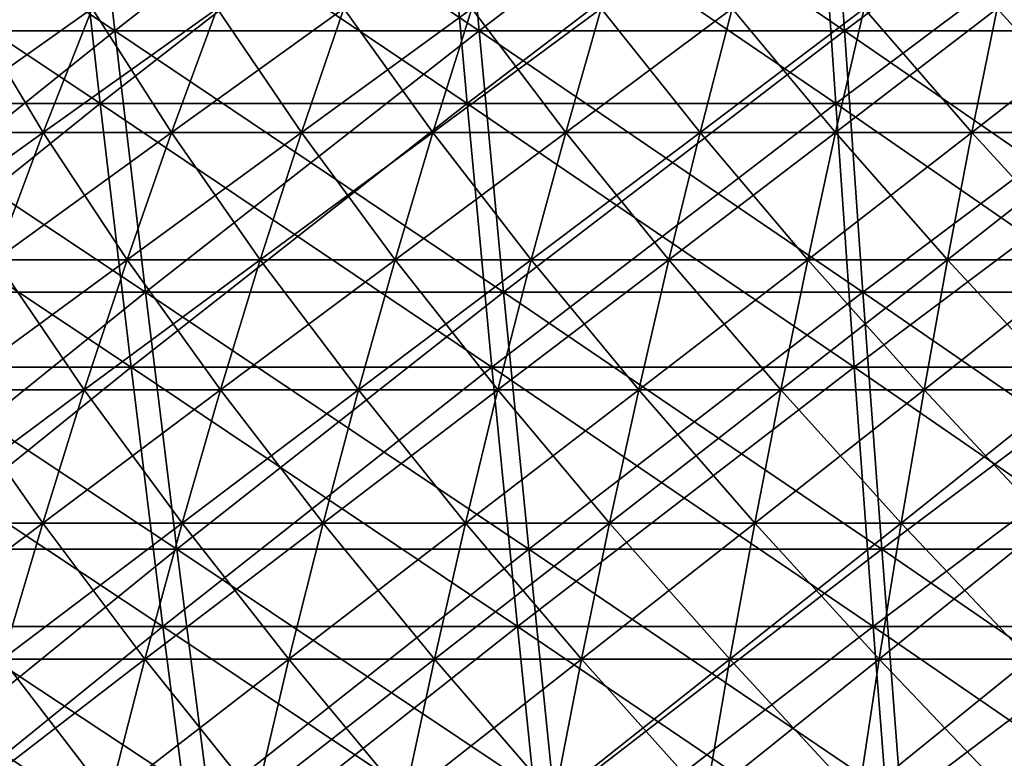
# Model space of a CAD drawing. Header units: millimetres. Extents: x -250 to 250, y -45 to 4150.
# Tile 456 of 656: x -32 to -16, y 3990 to 4002. Entities that reach past the tile are written whole.
import ezdxf

# ---------------------------------------------------------------- set-up
doc = ezdxf.new("R2010")
doc.units = ezdxf.units.MM
doc.header["$LTSCALE"] = 81.481481
for name, color, linetype in [('19', 7, 'CONTINUOUS'), ('20', 7, 'CONTINUOUS'), ('21', 7, 'CONTINUOUS'), ('22', 7, 'CONTINUOUS'), ('23', 7, 'CONTINUOUS'), ('24', 7, 'CONTINUOUS')]:
    doc.layers.add(name, color=color, linetype=linetype)

msp = doc.modelspace()

# ---------------------------------------------------------------- linework, layer by layer
at = {"layer": '19', "color": 7, "linetype": 'CONTINUOUS'}
for points in [[(-31.244, 4005.044, -201.275), (-36.83, 4000.58, -197.021), (-37.427, 4005.044, -200.217), (-31.244, 4005.044, -201.275)], [(-30.745, 4000.58, -198.062), (-36.83, 4000.58, -197.021), (-31.244, 4005.044, -201.275), (-30.745, 4000.58, -198.062)], [(-25.031, 4005.044, -202.142), (-30.745, 4000.58, -198.062), (-31.244, 4005.044, -201.275), (-25.031, 4005.044, -202.142)], [(-24.631, 4000.58, -198.915), (-30.745, 4000.58, -198.062), (-25.031, 4005.044, -202.142), (-24.631, 4000.58, -198.915)], [(-18.794, 4005.044, -202.816), (-24.631, 4000.58, -198.915), (-25.031, 4005.044, -202.142), (-18.794, 4005.044, -202.816)], [(-18.494, 4000.58, -199.579), (-24.631, 4000.58, -198.915), (-18.794, 4005.044, -202.816), (-18.494, 4000.58, -199.579)], [(-12.539, 4005.044, -203.299), (-18.494, 4000.58, -199.579), (-18.794, 4005.044, -202.816), (-12.539, 4005.044, -203.299)], [(-12.339, 4000.58, -200.054), (-18.494, 4000.58, -199.579), (-12.539, 4005.044, -203.299), (-12.339, 4000.58, -200.054)], [(-30.745, 4000.58, -198.062), (-36.214, 3996.189, -193.729), (-36.83, 4000.58, -197.021), (-30.745, 4000.58, -198.062)], [(-30.231, 3996.189, -194.752), (-36.214, 3996.189, -193.729), (-30.745, 4000.58, -198.062), (-30.231, 3996.189, -194.752)], [(-24.631, 4000.58, -198.915), (-30.231, 3996.189, -194.752), (-30.745, 4000.58, -198.062), (-24.631, 4000.58, -198.915)], [(-24.219, 3996.189, -195.591), (-30.231, 3996.189, -194.752), (-24.631, 4000.58, -198.915), (-24.219, 3996.189, -195.591)], [(-18.494, 4000.58, -199.579), (-24.219, 3996.189, -195.591), (-24.631, 4000.58, -198.915), (-18.494, 4000.58, -199.579)], [(-18.185, 3996.189, -196.244), (-24.219, 3996.189, -195.591), (-18.494, 4000.58, -199.579), (-18.185, 3996.189, -196.244)], [(-12.339, 4000.58, -200.054), (-18.185, 3996.189, -196.244), (-18.494, 4000.58, -199.579), (-12.339, 4000.58, -200.054)], [(-12.133, 3996.189, -196.711), (-18.185, 3996.189, -196.244), (-12.339, 4000.58, -200.054), (-12.133, 3996.189, -196.711)], [(-30.231, 3996.189, -194.752), (-35.581, 3991.873, -190.342), (-36.214, 3996.189, -193.729), (-30.231, 3996.189, -194.752)], [(-29.703, 3991.873, -191.347), (-35.581, 3991.873, -190.342), (-30.231, 3996.189, -194.752), (-29.703, 3991.873, -191.347)], [(-24.219, 3996.189, -195.591), (-29.703, 3991.873, -191.347), (-30.231, 3996.189, -194.752), (-24.219, 3996.189, -195.591)], [(-23.796, 3991.873, -192.171), (-29.703, 3991.873, -191.347), (-24.219, 3996.189, -195.591), (-23.796, 3991.873, -192.171)], [(-18.185, 3996.189, -196.244), (-23.796, 3991.873, -192.171), (-24.219, 3996.189, -195.591), (-18.185, 3996.189, -196.244)], [(-17.867, 3991.873, -192.813), (-23.796, 3991.873, -192.171), (-18.185, 3996.189, -196.244), (-17.867, 3991.873, -192.813)], [(-12.133, 3996.189, -196.711), (-17.867, 3991.873, -192.813), (-18.185, 3996.189, -196.244), (-12.133, 3996.189, -196.711)], [(-11.921, 3991.873, -193.272), (-17.867, 3991.873, -192.813), (-12.133, 3996.189, -196.711), (-11.921, 3991.873, -193.272)], [(-29.703, 3991.873, -191.347), (-34.931, 3987.635, -186.862), (-35.581, 3991.873, -190.342), (-29.703, 3991.873, -191.347)], [(-29.16, 3987.635, -187.849), (-34.931, 3987.635, -186.862), (-29.703, 3991.873, -191.347), (-29.16, 3987.635, -187.849)], [(-23.796, 3991.873, -192.171), (-29.16, 3987.635, -187.849), (-29.703, 3991.873, -191.347), (-23.796, 3991.873, -192.171)], [(-23.361, 3987.635, -188.658), (-29.16, 3987.635, -187.849), (-23.796, 3991.873, -192.171), (-23.361, 3987.635, -188.658)], [(-17.867, 3991.873, -192.813), (-23.361, 3987.635, -188.658), (-23.796, 3991.873, -192.171), (-17.867, 3991.873, -192.813)], [(-17.54, 3987.635, -189.288), (-23.361, 3987.635, -188.658), (-17.867, 3991.873, -192.813), (-17.54, 3987.635, -189.288)], [(-11.921, 3991.873, -193.272), (-17.54, 3987.635, -189.288), (-17.867, 3991.873, -192.813), (-11.921, 3991.873, -193.272)], [(-11.703, 3987.635, -189.738), (-17.54, 3987.635, -189.288), (-11.921, 3991.873, -193.272), (-11.703, 3987.635, -189.738)]]:
    msp.add_3dface(points, dxfattribs=at)
at = {"layer": '20', "color": 7, "linetype": 'CONTINUOUS'}
for points in [[(-36.83, 4000.58, 197.021), (-30.745, 4000.58, 198.062), (-37.427, 4005.044, 200.217), (-36.83, 4000.58, 197.021)], [(-37.427, 4005.044, 200.217), (-30.745, 4000.58, 198.062), (-31.244, 4005.044, 201.275), (-37.427, 4005.044, 200.217)], [(-30.745, 4000.58, 198.062), (-24.631, 4000.58, 198.915), (-31.244, 4005.044, 201.275), (-30.745, 4000.58, 198.062)], [(-31.244, 4005.044, 201.275), (-24.631, 4000.58, 198.915), (-25.031, 4005.044, 202.142), (-31.244, 4005.044, 201.275)], [(-24.631, 4000.58, 198.915), (-18.494, 4000.58, 199.579), (-25.031, 4005.044, 202.142), (-24.631, 4000.58, 198.915)], [(-25.031, 4005.044, 202.142), (-18.494, 4000.58, 199.579), (-18.794, 4005.044, 202.816), (-25.031, 4005.044, 202.142)], [(-18.494, 4000.58, 199.579), (-12.339, 4000.58, 200.054), (-18.794, 4005.044, 202.816), (-18.494, 4000.58, 199.579)], [(-18.794, 4005.044, 202.816), (-12.339, 4000.58, 200.054), (-12.539, 4005.044, 203.299), (-18.794, 4005.044, 202.816)], [(-36.214, 3996.189, 193.729), (-30.231, 3996.189, 194.752), (-36.83, 4000.58, 197.021), (-36.214, 3996.189, 193.729)], [(-36.83, 4000.58, 197.021), (-30.231, 3996.189, 194.752), (-30.745, 4000.58, 198.062), (-36.83, 4000.58, 197.021)], [(-30.231, 3996.189, 194.752), (-24.219, 3996.189, 195.591), (-30.745, 4000.58, 198.062), (-30.231, 3996.189, 194.752)], [(-30.745, 4000.58, 198.062), (-24.219, 3996.189, 195.591), (-24.631, 4000.58, 198.915), (-30.745, 4000.58, 198.062)], [(-24.219, 3996.189, 195.591), (-18.185, 3996.189, 196.244), (-24.631, 4000.58, 198.915), (-24.219, 3996.189, 195.591)], [(-24.631, 4000.58, 198.915), (-18.185, 3996.189, 196.244), (-18.494, 4000.58, 199.579), (-24.631, 4000.58, 198.915)], [(-18.185, 3996.189, 196.244), (-12.133, 3996.189, 196.711), (-18.494, 4000.58, 199.579), (-18.185, 3996.189, 196.244)], [(-18.494, 4000.58, 199.579), (-12.133, 3996.189, 196.711), (-12.339, 4000.58, 200.054), (-18.494, 4000.58, 199.579)], [(-35.581, 3991.873, 190.342), (-29.703, 3991.873, 191.347), (-36.214, 3996.189, 193.729), (-35.581, 3991.873, 190.342)], [(-36.214, 3996.189, 193.729), (-29.703, 3991.873, 191.347), (-30.231, 3996.189, 194.752), (-36.214, 3996.189, 193.729)], [(-29.703, 3991.873, 191.347), (-23.796, 3991.873, 192.171), (-30.231, 3996.189, 194.752), (-29.703, 3991.873, 191.347)], [(-30.231, 3996.189, 194.752), (-23.796, 3991.873, 192.171), (-24.219, 3996.189, 195.591), (-30.231, 3996.189, 194.752)], [(-23.796, 3991.873, 192.171), (-17.867, 3991.873, 192.813), (-24.219, 3996.189, 195.591), (-23.796, 3991.873, 192.171)], [(-24.219, 3996.189, 195.591), (-17.867, 3991.873, 192.813), (-18.185, 3996.189, 196.244), (-24.219, 3996.189, 195.591)], [(-17.867, 3991.873, 192.813), (-11.921, 3991.873, 193.272), (-18.185, 3996.189, 196.244), (-17.867, 3991.873, 192.813)], [(-18.185, 3996.189, 196.244), (-11.921, 3991.873, 193.272), (-12.133, 3996.189, 196.711), (-18.185, 3996.189, 196.244)], [(-34.931, 3987.635, 186.862), (-29.16, 3987.635, 187.849), (-35.581, 3991.873, 190.342), (-34.931, 3987.635, 186.862)], [(-35.581, 3991.873, 190.342), (-29.16, 3987.635, 187.849), (-29.703, 3991.873, 191.347), (-35.581, 3991.873, 190.342)], [(-29.16, 3987.635, 187.849), (-23.361, 3987.635, 188.658), (-29.703, 3991.873, 191.347), (-29.16, 3987.635, 187.849)], [(-29.703, 3991.873, 191.347), (-23.361, 3987.635, 188.658), (-23.796, 3991.873, 192.171), (-29.703, 3991.873, 191.347)], [(-23.361, 3987.635, 188.658), (-17.54, 3987.635, 189.288), (-23.796, 3991.873, 192.171), (-23.361, 3987.635, 188.658)], [(-23.796, 3991.873, 192.171), (-17.54, 3987.635, 189.288), (-17.867, 3991.873, 192.813), (-23.796, 3991.873, 192.171)], [(-17.54, 3987.635, 189.288), (-11.703, 3987.635, 189.738), (-17.867, 3991.873, 192.813), (-17.54, 3987.635, 189.288)], [(-17.867, 3991.873, 192.813), (-11.703, 3987.635, 189.738), (-11.921, 3991.873, 193.272), (-17.867, 3991.873, 192.813)]]:
    msp.add_3dface(points, dxfattribs=at)
at = {"layer": '21', "color": 7, "linetype": 'CONTINUOUS'}
for points in [[(-30.996, 4006.221, 199.677), (-36.537, 4001.793, 195.458), (-37.13, 4006.221, 198.627), (-30.996, 4006.221, 199.677)], [(-30.501, 4001.793, 196.49), (-36.537, 4001.793, 195.458), (-30.996, 4006.221, 199.677), (-30.501, 4001.793, 196.49)], [(-24.832, 4006.221, 200.536), (-30.501, 4001.793, 196.49), (-30.996, 4006.221, 199.677), (-24.832, 4006.221, 200.536)], [(-24.435, 4001.793, 197.336), (-30.501, 4001.793, 196.49), (-24.832, 4006.221, 200.536), (-24.435, 4001.793, 197.336)], [(-18.644, 4006.221, 201.206), (-24.435, 4001.793, 197.336), (-24.832, 4006.221, 200.536), (-18.644, 4006.221, 201.206)], [(-18.347, 4001.793, 197.995), (-24.435, 4001.793, 197.336), (-18.644, 4006.221, 201.206), (-18.347, 4001.793, 197.995)], [(-12.439, 4006.221, 201.685), (-18.347, 4001.793, 197.995), (-18.644, 4006.221, 201.206), (-12.439, 4006.221, 201.685)], [(-12.241, 4001.793, 198.466), (-18.347, 4001.793, 197.995), (-12.439, 4006.221, 201.685), (-12.241, 4001.793, 198.466)], [(-30.501, 4001.793, 196.49), (-35.927, 3997.437, 192.192), (-36.537, 4001.793, 195.458), (-30.501, 4001.793, 196.49)], [(-29.991, 3997.437, 193.208), (-35.927, 3997.437, 192.192), (-30.501, 4001.793, 196.49), (-29.991, 3997.437, 193.208)], [(-24.435, 4001.793, 197.336), (-29.991, 3997.437, 193.208), (-30.501, 4001.793, 196.49), (-24.435, 4001.793, 197.336)], [(-24.027, 3997.437, 194.039), (-29.991, 3997.437, 193.208), (-24.435, 4001.793, 197.336), (-24.027, 3997.437, 194.039)], [(-18.347, 4001.793, 197.995), (-24.027, 3997.437, 194.039), (-24.435, 4001.793, 197.336), (-18.347, 4001.793, 197.995)], [(-18.04, 3997.437, 194.687), (-24.027, 3997.437, 194.039), (-18.347, 4001.793, 197.995), (-18.04, 3997.437, 194.687)], [(-12.241, 4001.793, 198.466), (-18.04, 3997.437, 194.687), (-18.347, 4001.793, 197.995), (-12.241, 4001.793, 198.466)], [(-12.036, 3997.437, 195.151), (-18.04, 3997.437, 194.687), (-12.241, 4001.793, 198.466), (-12.036, 3997.437, 195.151)], [(-29.991, 3997.437, 193.208), (-35.299, 3993.156, 188.833), (-35.927, 3997.437, 192.192), (-29.991, 3997.437, 193.208)], [(-29.467, 3993.156, 189.831), (-35.299, 3993.156, 188.833), (-29.991, 3997.437, 193.208), (-29.467, 3993.156, 189.831)], [(-24.027, 3997.437, 194.039), (-29.467, 3993.156, 189.831), (-29.991, 3997.437, 193.208), (-24.027, 3997.437, 194.039)], [(-23.607, 3993.156, 190.648), (-29.467, 3993.156, 189.831), (-24.027, 3997.437, 194.039), (-23.607, 3993.156, 190.648)], [(-18.04, 3997.437, 194.687), (-23.607, 3993.156, 190.648), (-24.027, 3997.437, 194.039), (-18.04, 3997.437, 194.687)], [(-17.725, 3993.156, 191.285), (-23.607, 3993.156, 190.648), (-18.04, 3997.437, 194.687), (-17.725, 3993.156, 191.285)], [(-12.036, 3997.437, 195.151), (-17.725, 3993.156, 191.285), (-18.04, 3997.437, 194.687), (-12.036, 3997.437, 195.151)], [(-11.826, 3993.156, 191.74), (-17.725, 3993.156, 191.285), (-12.036, 3997.437, 195.151), (-11.826, 3993.156, 191.74)], [(-29.467, 3993.156, 189.831), (-34.654, 3988.952, 185.382), (-35.299, 3993.156, 188.833), (-29.467, 3993.156, 189.831)], [(-28.929, 3988.952, 186.361), (-34.654, 3988.952, 185.382), (-29.467, 3993.156, 189.831), (-28.929, 3988.952, 186.361)], [(-23.607, 3993.156, 190.648), (-28.929, 3988.952, 186.361), (-29.467, 3993.156, 189.831), (-23.607, 3993.156, 190.648)], [(-23.176, 3988.952, 187.164), (-28.929, 3988.952, 186.361), (-23.607, 3993.156, 190.648), (-23.176, 3988.952, 187.164)], [(-17.725, 3993.156, 191.285), (-23.176, 3988.952, 187.164), (-23.607, 3993.156, 190.648), (-17.725, 3993.156, 191.285)], [(-17.401, 3988.952, 187.789), (-23.176, 3988.952, 187.164), (-17.725, 3993.156, 191.285), (-17.401, 3988.952, 187.789)], [(-11.826, 3993.156, 191.74), (-17.401, 3988.952, 187.789), (-17.725, 3993.156, 191.285), (-11.826, 3993.156, 191.74)], [(-11.61, 3988.952, 188.236), (-17.401, 3988.952, 187.789), (-11.826, 3993.156, 191.74), (-11.61, 3988.952, 188.236)]]:
    msp.add_3dface(points, dxfattribs=at)
at = {"layer": '22', "color": 7, "linetype": 'CONTINUOUS'}
for points in [[(-36.537, 4001.793, -195.458), (-30.501, 4001.793, -196.49), (-37.13, 4006.221, -198.627), (-36.537, 4001.793, -195.458)], [(-37.13, 4006.221, -198.627), (-30.501, 4001.793, -196.49), (-30.996, 4006.221, -199.677), (-37.13, 4006.221, -198.627)], [(-30.501, 4001.793, -196.49), (-24.435, 4001.793, -197.336), (-30.996, 4006.221, -199.677), (-30.501, 4001.793, -196.49)], [(-30.996, 4006.221, -199.677), (-24.435, 4001.793, -197.336), (-24.832, 4006.221, -200.536), (-30.996, 4006.221, -199.677)], [(-24.435, 4001.793, -197.336), (-18.347, 4001.793, -197.995), (-24.832, 4006.221, -200.536), (-24.435, 4001.793, -197.336)], [(-24.832, 4006.221, -200.536), (-18.347, 4001.793, -197.995), (-18.644, 4006.221, -201.206), (-24.832, 4006.221, -200.536)], [(-18.347, 4001.793, -197.995), (-12.241, 4001.793, -198.466), (-18.644, 4006.221, -201.206), (-18.347, 4001.793, -197.995)], [(-18.644, 4006.221, -201.206), (-12.241, 4001.793, -198.466), (-12.439, 4006.221, -201.685), (-18.644, 4006.221, -201.206)], [(-35.927, 3997.437, -192.192), (-29.991, 3997.437, -193.208), (-36.537, 4001.793, -195.458), (-35.927, 3997.437, -192.192)], [(-36.537, 4001.793, -195.458), (-29.991, 3997.437, -193.208), (-30.501, 4001.793, -196.49), (-36.537, 4001.793, -195.458)], [(-29.991, 3997.437, -193.208), (-24.027, 3997.437, -194.039), (-30.501, 4001.793, -196.49), (-29.991, 3997.437, -193.208)], [(-30.501, 4001.793, -196.49), (-24.027, 3997.437, -194.039), (-24.435, 4001.793, -197.336), (-30.501, 4001.793, -196.49)], [(-24.027, 3997.437, -194.039), (-18.04, 3997.437, -194.687), (-24.435, 4001.793, -197.336), (-24.027, 3997.437, -194.039)], [(-24.435, 4001.793, -197.336), (-18.04, 3997.437, -194.687), (-18.347, 4001.793, -197.995), (-24.435, 4001.793, -197.336)], [(-18.04, 3997.437, -194.687), (-12.036, 3997.437, -195.151), (-18.347, 4001.793, -197.995), (-18.04, 3997.437, -194.687)], [(-18.347, 4001.793, -197.995), (-12.036, 3997.437, -195.151), (-12.241, 4001.793, -198.466), (-18.347, 4001.793, -197.995)], [(-35.299, 3993.156, -188.833), (-29.467, 3993.156, -189.831), (-35.927, 3997.437, -192.192), (-35.299, 3993.156, -188.833)], [(-35.927, 3997.437, -192.192), (-29.467, 3993.156, -189.831), (-29.991, 3997.437, -193.208), (-35.927, 3997.437, -192.192)], [(-29.467, 3993.156, -189.831), (-23.607, 3993.156, -190.648), (-29.991, 3997.437, -193.208), (-29.467, 3993.156, -189.831)], [(-29.991, 3997.437, -193.208), (-23.607, 3993.156, -190.648), (-24.027, 3997.437, -194.039), (-29.991, 3997.437, -193.208)], [(-23.607, 3993.156, -190.648), (-17.725, 3993.156, -191.285), (-24.027, 3997.437, -194.039), (-23.607, 3993.156, -190.648)], [(-24.027, 3997.437, -194.039), (-17.725, 3993.156, -191.285), (-18.04, 3997.437, -194.687), (-24.027, 3997.437, -194.039)], [(-17.725, 3993.156, -191.285), (-11.826, 3993.156, -191.74), (-18.04, 3997.437, -194.687), (-17.725, 3993.156, -191.285)], [(-18.04, 3997.437, -194.687), (-11.826, 3993.156, -191.74), (-12.036, 3997.437, -195.151), (-18.04, 3997.437, -194.687)], [(-34.654, 3988.952, -185.382), (-28.929, 3988.952, -186.361), (-35.299, 3993.156, -188.833), (-34.654, 3988.952, -185.382)], [(-35.299, 3993.156, -188.833), (-28.929, 3988.952, -186.361), (-29.467, 3993.156, -189.831), (-35.299, 3993.156, -188.833)], [(-28.929, 3988.952, -186.361), (-23.176, 3988.952, -187.164), (-29.467, 3993.156, -189.831), (-28.929, 3988.952, -186.361)], [(-29.467, 3993.156, -189.831), (-23.176, 3988.952, -187.164), (-23.607, 3993.156, -190.648), (-29.467, 3993.156, -189.831)], [(-23.176, 3988.952, -187.164), (-17.401, 3988.952, -187.789), (-23.607, 3993.156, -190.648), (-23.176, 3988.952, -187.164)], [(-23.607, 3993.156, -190.648), (-17.401, 3988.952, -187.789), (-17.725, 3993.156, -191.285), (-23.607, 3993.156, -190.648)], [(-17.401, 3988.952, -187.789), (-11.61, 3988.952, -188.236), (-17.725, 3993.156, -191.285), (-17.401, 3988.952, -187.789)], [(-17.725, 3993.156, -191.285), (-11.61, 3988.952, -188.236), (-11.826, 3993.156, -191.74), (-17.725, 3993.156, -191.285)]]:
    msp.add_3dface(points, dxfattribs=at)
at = {"layer": '23', "color": 7, "linetype": 'CONTINUOUS'}
for points in [[(-33.803, 4000.099, 67.885), (-31.696, 4000.099, 68.894), (-32.933, 4002.165, 66.138), (-33.803, 4000.099, 67.885)], [(-32.933, 4002.165, 66.138), (-31.696, 4000.099, 68.894), (-30.881, 4002.165, 67.121), (-32.933, 4002.165, 66.138)], [(-31.696, 4000.099, 68.894), (-29.56, 4000.099, 69.837), (-30.881, 4002.165, 67.121), (-31.696, 4000.099, 68.894)], [(-30.881, 4002.165, 67.121), (-29.56, 4000.099, 69.837), (-28.799, 4002.165, 68.04), (-30.881, 4002.165, 67.121)], [(-29.56, 4000.099, 69.837), (-27.395, 4000.099, 70.714), (-28.799, 4002.165, 68.04), (-29.56, 4000.099, 69.837)], [(-28.799, 4002.165, 68.04), (-27.395, 4000.099, 70.714), (-26.69, 4002.165, 68.895), (-28.799, 4002.165, 68.04)], [(-27.395, 4000.099, 70.714), (-25.204, 4000.099, 71.524), (-26.69, 4002.165, 68.895), (-27.395, 4000.099, 70.714)], [(-26.69, 4002.165, 68.895), (-25.204, 4000.099, 71.524), (-24.556, 4002.165, 69.684), (-26.69, 4002.165, 68.895)], [(-25.204, 4000.099, 71.524), (-22.99, 4000.099, 72.267), (-24.556, 4002.165, 69.684), (-25.204, 4000.099, 71.524)], [(-24.556, 4002.165, 69.684), (-22.99, 4000.099, 72.267), (-22.398, 4002.165, 70.407), (-24.556, 4002.165, 69.684)], [(-22.99, 4000.099, 72.267), (-20.753, 4000.099, 72.94), (-22.398, 4002.165, 70.407), (-22.99, 4000.099, 72.267)], [(-22.398, 4002.165, 70.407), (-20.753, 4000.099, 72.94), (-20.219, 4002.165, 71.064), (-22.398, 4002.165, 70.407)], [(-20.753, 4000.099, 72.94), (-18.497, 4000.099, 73.545), (-20.219, 4002.165, 71.064), (-20.753, 4000.099, 72.94)], [(-20.219, 4002.165, 71.064), (-18.497, 4000.099, 73.545), (-18.021, 4002.165, 71.652), (-20.219, 4002.165, 71.064)], [(-18.497, 4000.099, 73.545), (-16.224, 4000.099, 74.08), (-18.021, 4002.165, 71.652), (-18.497, 4000.099, 73.545)], [(-18.021, 4002.165, 71.652), (-16.224, 4000.099, 74.08), (-15.806, 4002.165, 72.173), (-18.021, 4002.165, 71.652)], [(-16.224, 4000.099, 74.08), (-13.935, 4000.099, 74.544), (-15.806, 4002.165, 72.173), (-16.224, 4000.099, 74.08)], [(-15.806, 4002.165, 72.173), (-13.935, 4000.099, 74.544), (-13.576, 4002.165, 72.626), (-15.806, 4002.165, 72.173)], [(-33.803, 4000.099, 67.885), (-32.488, 3997.981, 70.614), (-31.696, 4000.099, 68.894), (-33.803, 4000.099, 67.885)], [(-32.488, 3997.981, 70.614), (-30.298, 3997.981, 71.581), (-31.696, 4000.099, 68.894), (-32.488, 3997.981, 70.614)], [(-31.696, 4000.099, 68.894), (-30.298, 3997.981, 71.581), (-29.56, 4000.099, 69.837), (-31.696, 4000.099, 68.894)], [(-30.298, 3997.981, 71.581), (-28.079, 3997.981, 72.48), (-29.56, 4000.099, 69.837), (-30.298, 3997.981, 71.581)], [(-29.56, 4000.099, 69.837), (-28.079, 3997.981, 72.48), (-27.395, 4000.099, 70.714), (-29.56, 4000.099, 69.837)], [(-28.079, 3997.981, 72.48), (-25.834, 3997.981, 73.31), (-27.395, 4000.099, 70.714), (-28.079, 3997.981, 72.48)], [(-27.395, 4000.099, 70.714), (-25.834, 3997.981, 73.31), (-25.204, 4000.099, 71.524), (-27.395, 4000.099, 70.714)], [(-25.834, 3997.981, 73.31), (-23.564, 3997.981, 74.071), (-25.204, 4000.099, 71.524), (-25.834, 3997.981, 73.31)], [(-25.204, 4000.099, 71.524), (-23.564, 3997.981, 74.071), (-22.99, 4000.099, 72.267), (-25.204, 4000.099, 71.524)], [(-23.564, 3997.981, 74.071), (-21.272, 3997.981, 74.762), (-22.99, 4000.099, 72.267), (-23.564, 3997.981, 74.071)], [(-22.99, 4000.099, 72.267), (-21.272, 3997.981, 74.762), (-20.753, 4000.099, 72.94), (-22.99, 4000.099, 72.267)], [(-21.272, 3997.981, 74.762), (-18.959, 3997.981, 75.381), (-20.753, 4000.099, 72.94), (-21.272, 3997.981, 74.762)], [(-20.753, 4000.099, 72.94), (-18.959, 3997.981, 75.381), (-18.497, 4000.099, 73.545), (-20.753, 4000.099, 72.94)], [(-18.959, 3997.981, 75.381), (-16.629, 3997.981, 75.929), (-18.497, 4000.099, 73.545), (-18.959, 3997.981, 75.381)], [(-18.497, 4000.099, 73.545), (-16.629, 3997.981, 75.929), (-16.224, 4000.099, 74.08), (-18.497, 4000.099, 73.545)], [(-16.629, 3997.981, 75.929), (-14.283, 3997.981, 76.405), (-16.224, 4000.099, 74.08), (-16.629, 3997.981, 75.929)], [(-16.224, 4000.099, 74.08), (-14.283, 3997.981, 76.405), (-13.935, 4000.099, 74.544), (-16.224, 4000.099, 74.08)], [(-33.254, 3995.812, 72.281), (-31.013, 3995.812, 73.27), (-32.488, 3997.981, 70.614), (-33.254, 3995.812, 72.281)], [(-32.488, 3997.981, 70.614), (-31.013, 3995.812, 73.27), (-30.298, 3997.981, 71.581), (-32.488, 3997.981, 70.614)], [(-31.013, 3995.812, 73.27), (-28.742, 3995.812, 74.191), (-30.298, 3997.981, 71.581), (-31.013, 3995.812, 73.27)], [(-30.298, 3997.981, 71.581), (-28.742, 3995.812, 74.191), (-28.079, 3997.981, 72.48), (-30.298, 3997.981, 71.581)], [(-28.742, 3995.812, 74.191), (-26.443, 3995.812, 75.041), (-28.079, 3997.981, 72.48), (-28.742, 3995.812, 74.191)], [(-28.079, 3997.981, 72.48), (-26.443, 3995.812, 75.041), (-25.834, 3997.981, 73.31), (-28.079, 3997.981, 72.48)], [(-26.443, 3995.812, 75.041), (-24.12, 3995.812, 75.819), (-25.834, 3997.981, 73.31), (-26.443, 3995.812, 75.041)], [(-25.834, 3997.981, 73.31), (-24.12, 3995.812, 75.819), (-23.564, 3997.981, 74.071), (-25.834, 3997.981, 73.31)], [(-24.12, 3995.812, 75.819), (-21.774, 3995.812, 76.526), (-23.564, 3997.981, 74.071), (-24.12, 3995.812, 75.819)], [(-23.564, 3997.981, 74.071), (-21.774, 3995.812, 76.526), (-21.272, 3997.981, 74.762), (-23.564, 3997.981, 74.071)], [(-21.774, 3995.812, 76.526), (-19.407, 3995.812, 77.16), (-21.272, 3997.981, 74.762), (-21.774, 3995.812, 76.526)], [(-21.272, 3997.981, 74.762), (-19.407, 3995.812, 77.16), (-18.959, 3997.981, 75.381), (-21.272, 3997.981, 74.762)], [(-19.407, 3995.812, 77.16), (-17.021, 3995.812, 77.721), (-18.959, 3997.981, 75.381), (-19.407, 3995.812, 77.16)], [(-18.959, 3997.981, 75.381), (-17.021, 3995.812, 77.721), (-16.629, 3997.981, 75.929), (-18.959, 3997.981, 75.381)], [(-17.021, 3995.812, 77.721), (-14.62, 3995.812, 78.209), (-16.629, 3997.981, 75.929), (-17.021, 3995.812, 77.721)], [(-16.629, 3997.981, 75.929), (-14.62, 3995.812, 78.209), (-14.283, 3997.981, 76.405), (-16.629, 3997.981, 75.929)], [(-33.996, 3993.592, 73.892), (-31.704, 3993.592, 74.904), (-33.254, 3995.812, 72.281), (-33.996, 3993.592, 73.892)], [(-33.254, 3995.812, 72.281), (-31.704, 3993.592, 74.904), (-31.013, 3995.812, 73.27), (-33.254, 3995.812, 72.281)], [(-31.704, 3993.592, 74.904), (-29.382, 3993.592, 75.845), (-31.013, 3995.812, 73.27), (-31.704, 3993.592, 74.904)], [(-31.013, 3995.812, 73.27), (-29.382, 3993.592, 75.845), (-28.742, 3995.812, 74.191), (-31.013, 3995.812, 73.27)], [(-29.382, 3993.592, 75.845), (-27.033, 3993.592, 76.714), (-28.742, 3995.812, 74.191), (-29.382, 3993.592, 75.845)], [(-28.742, 3995.812, 74.191), (-27.033, 3993.592, 76.714), (-26.443, 3995.812, 75.041), (-28.742, 3995.812, 74.191)], [(-27.033, 3993.592, 76.714), (-24.658, 3993.592, 77.51), (-26.443, 3995.812, 75.041), (-27.033, 3993.592, 76.714)], [(-26.443, 3995.812, 75.041), (-24.658, 3993.592, 77.51), (-24.12, 3995.812, 75.819), (-26.443, 3995.812, 75.041)], [(-24.658, 3993.592, 77.51), (-22.259, 3993.592, 78.232), (-24.12, 3995.812, 75.819), (-24.658, 3993.592, 77.51)], [(-24.12, 3995.812, 75.819), (-22.259, 3993.592, 78.232), (-21.774, 3995.812, 76.526), (-24.12, 3995.812, 75.819)], [(-22.259, 3993.592, 78.232), (-19.839, 3993.592, 78.881), (-21.774, 3995.812, 76.526), (-22.259, 3993.592, 78.232)], [(-21.774, 3995.812, 76.526), (-19.839, 3993.592, 78.881), (-19.407, 3995.812, 77.16), (-21.774, 3995.812, 76.526)], [(-19.839, 3993.592, 78.881), (-17.401, 3993.592, 79.454), (-19.407, 3995.812, 77.16), (-19.839, 3993.592, 78.881)], [(-19.407, 3995.812, 77.16), (-17.401, 3993.592, 79.454), (-17.021, 3995.812, 77.721), (-19.407, 3995.812, 77.16)], [(-17.401, 3993.592, 79.454), (-14.946, 3993.592, 79.952), (-17.021, 3995.812, 77.721), (-17.401, 3993.592, 79.454)], [(-17.021, 3995.812, 77.721), (-14.946, 3993.592, 79.952), (-14.62, 3995.812, 78.209), (-17.021, 3995.812, 77.721)], [(-33.996, 3993.592, 73.892), (-32.371, 3991.325, 76.481), (-31.704, 3993.592, 74.904), (-33.996, 3993.592, 73.892)], [(-32.371, 3991.325, 76.481), (-30.001, 3991.325, 77.441), (-31.704, 3993.592, 74.904), (-32.371, 3991.325, 76.481)], [(-31.704, 3993.592, 74.904), (-30.001, 3991.325, 77.441), (-29.382, 3993.592, 75.845), (-31.704, 3993.592, 74.904)], [(-30.001, 3991.325, 77.441), (-27.602, 3991.325, 78.328), (-29.382, 3993.592, 75.845), (-30.001, 3991.325, 77.441)], [(-29.382, 3993.592, 75.845), (-27.602, 3991.325, 78.328), (-27.033, 3993.592, 76.714), (-29.382, 3993.592, 75.845)], [(-27.602, 3991.325, 78.328), (-25.177, 3991.325, 79.141), (-27.033, 3993.592, 76.714), (-27.602, 3991.325, 78.328)], [(-27.033, 3993.592, 76.714), (-25.177, 3991.325, 79.141), (-24.658, 3993.592, 77.51), (-27.033, 3993.592, 76.714)], [(-25.177, 3991.325, 79.141), (-22.728, 3991.325, 79.879), (-24.658, 3993.592, 77.51), (-25.177, 3991.325, 79.141)], [(-24.658, 3993.592, 77.51), (-22.728, 3991.325, 79.879), (-22.259, 3993.592, 78.232), (-24.658, 3993.592, 77.51)], [(-22.728, 3991.325, 79.879), (-20.257, 3991.325, 80.541), (-22.259, 3993.592, 78.232), (-22.728, 3991.325, 79.879)], [(-22.259, 3993.592, 78.232), (-20.257, 3991.325, 80.541), (-19.839, 3993.592, 78.881), (-22.259, 3993.592, 78.232)], [(-20.257, 3991.325, 80.541), (-17.767, 3991.325, 81.127), (-19.839, 3993.592, 78.881), (-20.257, 3991.325, 80.541)], [(-19.839, 3993.592, 78.881), (-17.767, 3991.325, 81.127), (-17.401, 3993.592, 79.454), (-19.839, 3993.592, 78.881)], [(-17.767, 3991.325, 81.127), (-15.26, 3991.325, 81.635), (-17.401, 3993.592, 79.454), (-17.767, 3991.325, 81.127)], [(-17.401, 3993.592, 79.454), (-15.26, 3991.325, 81.635), (-14.946, 3993.592, 79.952), (-17.401, 3993.592, 79.454)], [(-33.014, 3989.011, 77.999), (-30.596, 3989.011, 78.979), (-32.371, 3991.325, 76.481), (-33.014, 3989.011, 77.999)], [(-32.371, 3991.325, 76.481), (-30.596, 3989.011, 78.979), (-30.001, 3991.325, 77.441), (-32.371, 3991.325, 76.481)], [(-30.596, 3989.011, 78.979), (-28.15, 3989.011, 79.883), (-30.001, 3991.325, 77.441), (-30.596, 3989.011, 78.979)], [(-30.001, 3991.325, 77.441), (-28.15, 3989.011, 79.883), (-27.602, 3991.325, 78.328), (-30.001, 3991.325, 77.441)], [(-28.15, 3989.011, 79.883), (-25.676, 3989.011, 80.712), (-27.602, 3991.325, 78.328), (-28.15, 3989.011, 79.883)], [(-27.602, 3991.325, 78.328), (-25.676, 3989.011, 80.712), (-25.177, 3991.325, 79.141), (-27.602, 3991.325, 78.328)], [(-25.676, 3989.011, 80.712), (-23.179, 3989.011, 81.465), (-25.177, 3991.325, 79.141), (-25.676, 3989.011, 80.712)], [(-25.177, 3991.325, 79.141), (-23.179, 3989.011, 81.465), (-22.728, 3991.325, 79.879), (-25.177, 3991.325, 79.141)], [(-23.179, 3989.011, 81.465), (-20.659, 3989.011, 82.14), (-22.728, 3991.325, 79.879), (-23.179, 3989.011, 81.465)], [(-22.728, 3991.325, 79.879), (-20.659, 3989.011, 82.14), (-20.257, 3991.325, 80.541), (-22.728, 3991.325, 79.879)], [(-20.659, 3989.011, 82.14), (-18.12, 3989.011, 82.737), (-20.257, 3991.325, 80.541), (-20.659, 3989.011, 82.14)], [(-20.257, 3991.325, 80.541), (-18.12, 3989.011, 82.737), (-17.767, 3991.325, 81.127), (-20.257, 3991.325, 80.541)], [(-18.12, 3989.011, 82.737), (-15.563, 3989.011, 83.256), (-17.767, 3991.325, 81.127), (-18.12, 3989.011, 82.737)], [(-17.767, 3991.325, 81.127), (-15.563, 3989.011, 83.256), (-15.26, 3991.325, 81.635), (-17.767, 3991.325, 81.127)]]:
    msp.add_3dface(points, dxfattribs=at)
at = {"layer": '24', "color": 7, "linetype": 'CONTINUOUS'}
for points in [[(-31.696, 4000.099, -68.894), (-33.803, 4000.099, -67.885), (-30.881, 4002.165, -67.121), (-31.696, 4000.099, -68.894)], [(-30.881, 4002.165, -67.121), (-33.803, 4000.099, -67.885), (-32.933, 4002.165, -66.138), (-30.881, 4002.165, -67.121)], [(-29.56, 4000.099, -69.837), (-31.696, 4000.099, -68.894), (-28.799, 4002.165, -68.04), (-29.56, 4000.099, -69.837)], [(-28.799, 4002.165, -68.04), (-31.696, 4000.099, -68.894), (-30.881, 4002.165, -67.121), (-28.799, 4002.165, -68.04)], [(-27.395, 4000.099, -70.714), (-29.56, 4000.099, -69.837), (-26.69, 4002.165, -68.895), (-27.395, 4000.099, -70.714)], [(-26.69, 4002.165, -68.895), (-29.56, 4000.099, -69.837), (-28.799, 4002.165, -68.04), (-26.69, 4002.165, -68.895)], [(-25.204, 4000.099, -71.524), (-27.395, 4000.099, -70.714), (-24.556, 4002.165, -69.684), (-25.204, 4000.099, -71.524)], [(-24.556, 4002.165, -69.684), (-27.395, 4000.099, -70.714), (-26.69, 4002.165, -68.895), (-24.556, 4002.165, -69.684)], [(-22.99, 4000.099, -72.267), (-25.204, 4000.099, -71.524), (-22.398, 4002.165, -70.407), (-22.99, 4000.099, -72.267)], [(-22.398, 4002.165, -70.407), (-25.204, 4000.099, -71.524), (-24.556, 4002.165, -69.684), (-22.398, 4002.165, -70.407)], [(-20.753, 4000.099, -72.94), (-22.99, 4000.099, -72.267), (-20.219, 4002.165, -71.064), (-20.753, 4000.099, -72.94)], [(-20.219, 4002.165, -71.064), (-22.99, 4000.099, -72.267), (-22.398, 4002.165, -70.407), (-20.219, 4002.165, -71.064)], [(-18.497, 4000.099, -73.545), (-20.753, 4000.099, -72.94), (-18.021, 4002.165, -71.652), (-18.497, 4000.099, -73.545)], [(-18.021, 4002.165, -71.652), (-20.753, 4000.099, -72.94), (-20.219, 4002.165, -71.064), (-18.021, 4002.165, -71.652)], [(-16.224, 4000.099, -74.08), (-18.497, 4000.099, -73.545), (-15.806, 4002.165, -72.173), (-16.224, 4000.099, -74.08)], [(-15.806, 4002.165, -72.173), (-18.497, 4000.099, -73.545), (-18.021, 4002.165, -71.652), (-15.806, 4002.165, -72.173)], [(-13.935, 4000.099, -74.544), (-16.224, 4000.099, -74.08), (-13.576, 4002.165, -72.626), (-13.935, 4000.099, -74.544)], [(-13.576, 4002.165, -72.626), (-16.224, 4000.099, -74.08), (-15.806, 4002.165, -72.173), (-13.576, 4002.165, -72.626)], [(-32.488, 3997.981, -70.614), (-34.647, 3997.981, -69.58), (-31.696, 4000.099, -68.894), (-32.488, 3997.981, -70.614)], [(-31.696, 4000.099, -68.894), (-34.647, 3997.981, -69.58), (-33.803, 4000.099, -67.885), (-31.696, 4000.099, -68.894)], [(-30.298, 3997.981, -71.581), (-32.488, 3997.981, -70.614), (-29.56, 4000.099, -69.837), (-30.298, 3997.981, -71.581)], [(-29.56, 4000.099, -69.837), (-32.488, 3997.981, -70.614), (-31.696, 4000.099, -68.894), (-29.56, 4000.099, -69.837)], [(-28.079, 3997.981, -72.48), (-30.298, 3997.981, -71.581), (-27.395, 4000.099, -70.714), (-28.079, 3997.981, -72.48)], [(-27.395, 4000.099, -70.714), (-30.298, 3997.981, -71.581), (-29.56, 4000.099, -69.837), (-27.395, 4000.099, -70.714)], [(-25.834, 3997.981, -73.31), (-28.079, 3997.981, -72.48), (-25.204, 4000.099, -71.524), (-25.834, 3997.981, -73.31)], [(-25.204, 4000.099, -71.524), (-28.079, 3997.981, -72.48), (-27.395, 4000.099, -70.714), (-25.204, 4000.099, -71.524)], [(-23.564, 3997.981, -74.071), (-25.834, 3997.981, -73.31), (-22.99, 4000.099, -72.267), (-23.564, 3997.981, -74.071)], [(-22.99, 4000.099, -72.267), (-25.834, 3997.981, -73.31), (-25.204, 4000.099, -71.524), (-22.99, 4000.099, -72.267)], [(-21.272, 3997.981, -74.762), (-23.564, 3997.981, -74.071), (-20.753, 4000.099, -72.94), (-21.272, 3997.981, -74.762)], [(-20.753, 4000.099, -72.94), (-23.564, 3997.981, -74.071), (-22.99, 4000.099, -72.267), (-20.753, 4000.099, -72.94)], [(-18.959, 3997.981, -75.381), (-21.272, 3997.981, -74.762), (-18.497, 4000.099, -73.545), (-18.959, 3997.981, -75.381)], [(-18.497, 4000.099, -73.545), (-21.272, 3997.981, -74.762), (-20.753, 4000.099, -72.94), (-18.497, 4000.099, -73.545)], [(-16.629, 3997.981, -75.929), (-18.959, 3997.981, -75.381), (-16.224, 4000.099, -74.08), (-16.629, 3997.981, -75.929)], [(-16.224, 4000.099, -74.08), (-18.959, 3997.981, -75.381), (-18.497, 4000.099, -73.545), (-16.224, 4000.099, -74.08)], [(-14.283, 3997.981, -76.405), (-16.629, 3997.981, -75.929), (-13.935, 4000.099, -74.544), (-14.283, 3997.981, -76.405)], [(-13.935, 4000.099, -74.544), (-16.629, 3997.981, -75.929), (-16.224, 4000.099, -74.08), (-13.935, 4000.099, -74.544)], [(-31.013, 3995.812, -73.27), (-33.254, 3995.812, -72.281), (-30.298, 3997.981, -71.581), (-31.013, 3995.812, -73.27)], [(-30.298, 3997.981, -71.581), (-33.254, 3995.812, -72.281), (-32.488, 3997.981, -70.614), (-30.298, 3997.981, -71.581)], [(-28.742, 3995.812, -74.191), (-31.013, 3995.812, -73.27), (-28.079, 3997.981, -72.48), (-28.742, 3995.812, -74.191)], [(-28.079, 3997.981, -72.48), (-31.013, 3995.812, -73.27), (-30.298, 3997.981, -71.581), (-28.079, 3997.981, -72.48)], [(-26.443, 3995.812, -75.041), (-28.742, 3995.812, -74.191), (-25.834, 3997.981, -73.31), (-26.443, 3995.812, -75.041)], [(-25.834, 3997.981, -73.31), (-28.742, 3995.812, -74.191), (-28.079, 3997.981, -72.48), (-25.834, 3997.981, -73.31)], [(-24.12, 3995.812, -75.819), (-26.443, 3995.812, -75.041), (-23.564, 3997.981, -74.071), (-24.12, 3995.812, -75.819)], [(-23.564, 3997.981, -74.071), (-26.443, 3995.812, -75.041), (-25.834, 3997.981, -73.31), (-23.564, 3997.981, -74.071)], [(-21.774, 3995.812, -76.526), (-24.12, 3995.812, -75.819), (-21.272, 3997.981, -74.762), (-21.774, 3995.812, -76.526)], [(-21.272, 3997.981, -74.762), (-24.12, 3995.812, -75.819), (-23.564, 3997.981, -74.071), (-21.272, 3997.981, -74.762)], [(-19.407, 3995.812, -77.16), (-21.774, 3995.812, -76.526), (-18.959, 3997.981, -75.381), (-19.407, 3995.812, -77.16)], [(-18.959, 3997.981, -75.381), (-21.774, 3995.812, -76.526), (-21.272, 3997.981, -74.762), (-18.959, 3997.981, -75.381)], [(-17.021, 3995.812, -77.721), (-19.407, 3995.812, -77.16), (-16.629, 3997.981, -75.929), (-17.021, 3995.812, -77.721)], [(-16.629, 3997.981, -75.929), (-19.407, 3995.812, -77.16), (-18.959, 3997.981, -75.381), (-16.629, 3997.981, -75.929)], [(-14.62, 3995.812, -78.209), (-17.021, 3995.812, -77.721), (-14.283, 3997.981, -76.405), (-14.62, 3995.812, -78.209)], [(-14.283, 3997.981, -76.405), (-17.021, 3995.812, -77.721), (-16.629, 3997.981, -75.929), (-14.283, 3997.981, -76.405)], [(-31.704, 3993.592, -74.904), (-33.996, 3993.592, -73.892), (-31.013, 3995.812, -73.27), (-31.704, 3993.592, -74.904)], [(-31.013, 3995.812, -73.27), (-33.996, 3993.592, -73.892), (-33.254, 3995.812, -72.281), (-31.013, 3995.812, -73.27)], [(-29.382, 3993.592, -75.845), (-31.704, 3993.592, -74.904), (-28.742, 3995.812, -74.191), (-29.382, 3993.592, -75.845)], [(-28.742, 3995.812, -74.191), (-31.704, 3993.592, -74.904), (-31.013, 3995.812, -73.27), (-28.742, 3995.812, -74.191)], [(-27.033, 3993.592, -76.714), (-29.382, 3993.592, -75.845), (-26.443, 3995.812, -75.041), (-27.033, 3993.592, -76.714)], [(-26.443, 3995.812, -75.041), (-29.382, 3993.592, -75.845), (-28.742, 3995.812, -74.191), (-26.443, 3995.812, -75.041)], [(-24.658, 3993.592, -77.51), (-27.033, 3993.592, -76.714), (-24.12, 3995.812, -75.819), (-24.658, 3993.592, -77.51)], [(-24.12, 3995.812, -75.819), (-27.033, 3993.592, -76.714), (-26.443, 3995.812, -75.041), (-24.12, 3995.812, -75.819)], [(-22.259, 3993.592, -78.232), (-24.658, 3993.592, -77.51), (-21.774, 3995.812, -76.526), (-22.259, 3993.592, -78.232)], [(-21.774, 3995.812, -76.526), (-24.658, 3993.592, -77.51), (-24.12, 3995.812, -75.819), (-21.774, 3995.812, -76.526)], [(-19.839, 3993.592, -78.881), (-22.259, 3993.592, -78.232), (-19.407, 3995.812, -77.16), (-19.839, 3993.592, -78.881)], [(-19.407, 3995.812, -77.16), (-22.259, 3993.592, -78.232), (-21.774, 3995.812, -76.526), (-19.407, 3995.812, -77.16)], [(-17.401, 3993.592, -79.454), (-19.839, 3993.592, -78.881), (-17.021, 3995.812, -77.721), (-17.401, 3993.592, -79.454)], [(-17.021, 3995.812, -77.721), (-19.839, 3993.592, -78.881), (-19.407, 3995.812, -77.16), (-17.021, 3995.812, -77.721)], [(-14.946, 3993.592, -79.952), (-17.401, 3993.592, -79.454), (-14.62, 3995.812, -78.209), (-14.946, 3993.592, -79.952)], [(-14.62, 3995.812, -78.209), (-17.401, 3993.592, -79.454), (-17.021, 3995.812, -77.721), (-14.62, 3995.812, -78.209)], [(-32.371, 3991.325, -76.481), (-34.711, 3991.325, -75.447), (-31.704, 3993.592, -74.904), (-32.371, 3991.325, -76.481)], [(-31.704, 3993.592, -74.904), (-34.711, 3991.325, -75.447), (-33.996, 3993.592, -73.892), (-31.704, 3993.592, -74.904)], [(-30.001, 3991.325, -77.441), (-32.371, 3991.325, -76.481), (-29.382, 3993.592, -75.845), (-30.001, 3991.325, -77.441)], [(-29.382, 3993.592, -75.845), (-32.371, 3991.325, -76.481), (-31.704, 3993.592, -74.904), (-29.382, 3993.592, -75.845)], [(-27.602, 3991.325, -78.328), (-30.001, 3991.325, -77.441), (-27.033, 3993.592, -76.714), (-27.602, 3991.325, -78.328)], [(-27.033, 3993.592, -76.714), (-30.001, 3991.325, -77.441), (-29.382, 3993.592, -75.845), (-27.033, 3993.592, -76.714)], [(-25.177, 3991.325, -79.141), (-27.602, 3991.325, -78.328), (-24.658, 3993.592, -77.51), (-25.177, 3991.325, -79.141)], [(-24.658, 3993.592, -77.51), (-27.602, 3991.325, -78.328), (-27.033, 3993.592, -76.714), (-24.658, 3993.592, -77.51)], [(-22.728, 3991.325, -79.879), (-25.177, 3991.325, -79.141), (-22.259, 3993.592, -78.232), (-22.728, 3991.325, -79.879)], [(-22.259, 3993.592, -78.232), (-25.177, 3991.325, -79.141), (-24.658, 3993.592, -77.51), (-22.259, 3993.592, -78.232)], [(-20.257, 3991.325, -80.541), (-22.728, 3991.325, -79.879), (-19.839, 3993.592, -78.881), (-20.257, 3991.325, -80.541)], [(-19.839, 3993.592, -78.881), (-22.728, 3991.325, -79.879), (-22.259, 3993.592, -78.232), (-19.839, 3993.592, -78.881)], [(-17.767, 3991.325, -81.127), (-20.257, 3991.325, -80.541), (-17.401, 3993.592, -79.454), (-17.767, 3991.325, -81.127)], [(-17.401, 3993.592, -79.454), (-20.257, 3991.325, -80.541), (-19.839, 3993.592, -78.881), (-17.401, 3993.592, -79.454)], [(-15.26, 3991.325, -81.635), (-17.767, 3991.325, -81.127), (-14.946, 3993.592, -79.952), (-15.26, 3991.325, -81.635)], [(-14.946, 3993.592, -79.952), (-17.767, 3991.325, -81.127), (-17.401, 3993.592, -79.454), (-14.946, 3993.592, -79.952)], [(-30.596, 3989.011, -78.979), (-33.014, 3989.011, -77.999), (-30.001, 3991.325, -77.441), (-30.596, 3989.011, -78.979)], [(-30.001, 3991.325, -77.441), (-33.014, 3989.011, -77.999), (-32.371, 3991.325, -76.481), (-30.001, 3991.325, -77.441)], [(-28.15, 3989.011, -79.883), (-30.596, 3989.011, -78.979), (-27.602, 3991.325, -78.328), (-28.15, 3989.011, -79.883)], [(-27.602, 3991.325, -78.328), (-30.596, 3989.011, -78.979), (-30.001, 3991.325, -77.441), (-27.602, 3991.325, -78.328)], [(-25.676, 3989.011, -80.712), (-28.15, 3989.011, -79.883), (-25.177, 3991.325, -79.141), (-25.676, 3989.011, -80.712)], [(-25.177, 3991.325, -79.141), (-28.15, 3989.011, -79.883), (-27.602, 3991.325, -78.328), (-25.177, 3991.325, -79.141)], [(-23.179, 3989.011, -81.465), (-25.676, 3989.011, -80.712), (-22.728, 3991.325, -79.879), (-23.179, 3989.011, -81.465)], [(-22.728, 3991.325, -79.879), (-25.676, 3989.011, -80.712), (-25.177, 3991.325, -79.141), (-22.728, 3991.325, -79.879)], [(-20.659, 3989.011, -82.14), (-23.179, 3989.011, -81.465), (-20.257, 3991.325, -80.541), (-20.659, 3989.011, -82.14)], [(-20.257, 3991.325, -80.541), (-23.179, 3989.011, -81.465), (-22.728, 3991.325, -79.879), (-20.257, 3991.325, -80.541)], [(-18.12, 3989.011, -82.737), (-20.659, 3989.011, -82.14), (-17.767, 3991.325, -81.127), (-18.12, 3989.011, -82.737)], [(-17.767, 3991.325, -81.127), (-20.659, 3989.011, -82.14), (-20.257, 3991.325, -80.541), (-17.767, 3991.325, -81.127)], [(-15.563, 3989.011, -83.256), (-18.12, 3989.011, -82.737), (-15.26, 3991.325, -81.635), (-15.563, 3989.011, -83.256)], [(-15.26, 3991.325, -81.635), (-18.12, 3989.011, -82.737), (-17.767, 3991.325, -81.127), (-15.26, 3991.325, -81.635)]]:
    msp.add_3dface(points, dxfattribs=at)

doc.saveas('drawing.dxf')
